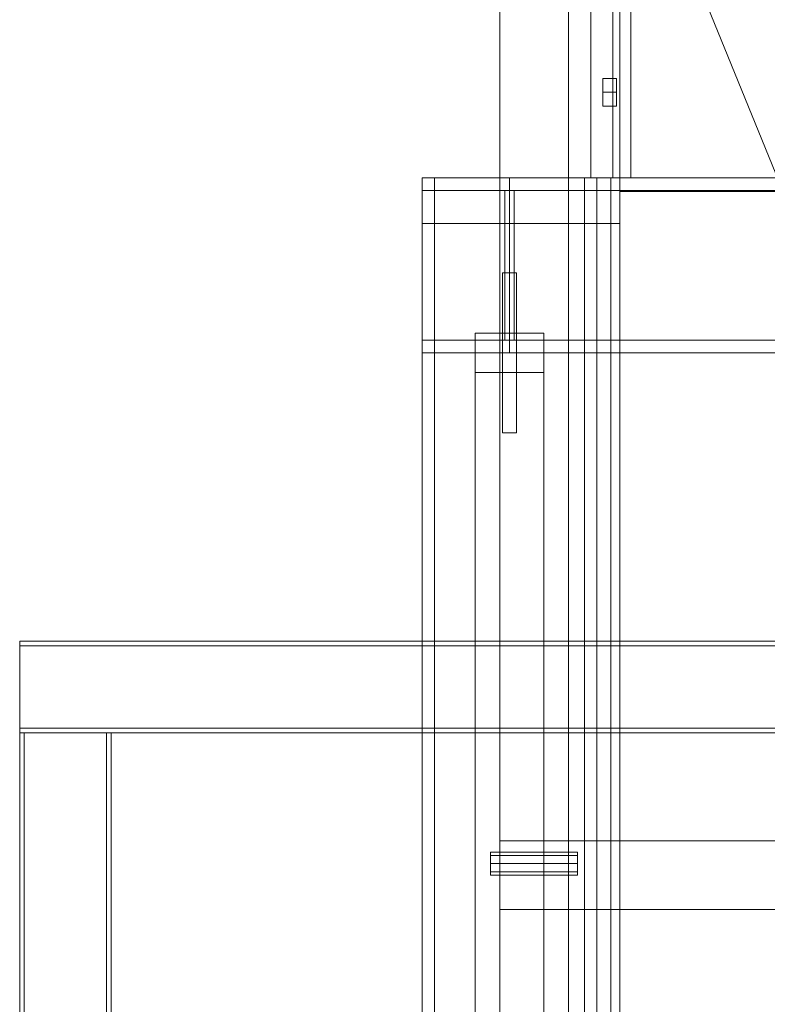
# Model space of a CAD drawing. Header units: millimetres. Extents: x -4395 to 65662, y -65530 to 6847.
# Tile 417 of 656: x -2250 to -1596, y -33423 to -32562. Entities that reach past the tile are written whole.
import ezdxf

# ---------------------------------------------------------------- set-up
doc = ezdxf.new("R2010")
doc.units = ezdxf.units.MM
for name, color, linetype, lineweight in [('COTAS_O', 1, 'Continuous', 0), ('frontal_C02', 7, 'Continuous', 0), ('frontal_dosificador', 7, 'Continuous', 0), ('frontal_tolva', 7, 'Continuous', 0)]:
    doc.layers.add(name, color=color, linetype=linetype, lineweight=lineweight)
doc.dimstyles.new('R19_100', dxfattribs={"dimtxt": 250, "dimasz": 150, "dimexe": 150, "dimexo": 80, "dimgap": 100, "dimtad": 1, "dimtih": 1, "dimtoh": 1, "dimdsep": 46, "dimcen": 0.09, "dimadec": 0, "dimazin": 0, "dimtfac": 1, "dimtdec": 4, "dimtofl": 0, "dimtmove": 0, "dimatfit": 3, "dimfxl": 1, "dimtolj": 1, "dimtzin": 0, "dimarcsym": 0})

# ---------------------------------------------------------------- blocks, each defined once
blk = doc.blocks.new('DIM_R33_42')
at = {"layer": 'COTAS_O'}
for p, q in [((-1725, -31700), (-1025, -31700)), ((-1025, -31700), (-1070, -31850)), ((-1025, -34400), (-1025, -31700)), ((-1025, -31700), (-980, -31850)), ((-1025, -34400), (-1070, -34250)), ((-1025, -34400), (-980, -34250)), ((-1725, -34400), (-1025, -34400))]:
    blk.add_line(p, q, dxfattribs=at)
blk.add_text('2700 O', height=250, rotation=90, dxfattribs=at).set_placement((-1125, -33050))
blk = doc.blocks.new('DIM_R33_43')
at = {"layer": 'COTAS_O'}
for p, q in [((-1725, -33700), (-1575, -33655)), ((1725, -33700), (1575, -33655)), ((-1725, -34400), (-1725, -33700)), ((-1725, -33700), (1725, -33700)), ((-1725, -33700), (-1575, -33745)), ((1725, -33700), (1575, -33745)), ((1725, -34400), (1725, -33700))]:
    blk.add_line(p, q, dxfattribs=at)
blk.add_text('3450 O', height=250, dxfattribs=at).set_placement((0, -33600))

msp = doc.modelspace()

# ---------------------------------------------------------------- linework, layer by layer
at = {"layer": 'frontal_C02'}
for p, q in [((-2250, -33185.445), (-2250, -33105.445)), ((-2250, -33105.445), (2250, -33105.445)), ((-2250, -33109.445), (-2250, -33105.445)), ((2250, -33109.445), (-2250, -33109.445)), ((-2250, -33109.445), (-2250, -33181.445)), ((-2250, -33181.445), (2250, -33181.445)), ((-2250, -33185.445), (-2250, -33181.445)), ((-2250, -35988), (-2250, -33185.445)), ((-2250, -33185.445), (-2246, -33185.445)), ((-2170, -33185.445), (-2250, -33185.445)), ((-2250, -33185.445), (2250, -33185.445)), ((-2246, -35988), (-2246, -33185.445)), ((-2246, -33185.445), (-2174, -33185.445)), ((-2174, -33185.445), (-2174, -35988)), ((-2170, -33185.445), (-2174, -33185.445)), ((-2170, -35988), (-2170, -33185.445))]:
    msp.add_line(p, q, dxfattribs=at)
at = {"layer": 'frontal_dosificador'}
for p, q in [((-1830, -34780), (-1830, -32240)), ((-1770, -34780), (-1770, -32240)), ((-1180, -33700), (-1750, -32300)), ((-1770, -33280), (-1830, -33280)), ((-1830, -33340), (-1830, -33280)), ((-1770, -33340), (-1770, -33280)), ((-230, -33280), (-1770, -33280)), ((-1838, -33292.929), (-1838, -33290)), ((-1762, -33290), (-1838, -33290)), ((-1838, -33300), (-1838, -33292.929)), ((-1762, -33292.929), (-1838, -33292.929)), ((-1762, -33292.929), (-1762, -33290)), ((-1762, -33300), (-1762, -33292.929)), ((-1838, -33300), (-1838, -33307.071)), ((-1838, -33300), (-1762, -33300)), ((-1762, -33307.071), (-1762, -33300)), ((-1838, -33307.071), (-1838, -33310)), ((-1762, -33307.071), (-1838, -33307.071)), ((-1762, -33310), (-1838, -33310)), ((-1762, -33307.071), (-1762, -33310)), ((-1770, -33340), (-1830, -33340)), ((-230, -33340), (-1770, -33340))]:
    msp.add_line(p, q, dxfattribs=at)
at = {"layer": 'frontal_tolva'}
for p, q in [((-1731, -32700), (-1731, -31700)), ((-1725, -32700), (-1725, -31700)), ((-1750.5, -32700), (-1750.5, -31730)), ((-1715.5, -32700), (-1715.5, -31730)), ((-1740, -32625), (-1740, -32612.876)), ((-1728, -32612.876), (-1740, -32612.876)), ((-1728, -32625), (-1728, -32612.876)), ((-1740, -32625), (-1740, -32637.124)), ((-1740, -32625), (-1728, -32625)), ((-1728, -32637.124), (-1728, -32625)), ((-1728, -32637.124), (-1740, -32637.124)), ((-1898, -35980), (-1898, -32700)), ((-1898, -32700), (-1887, -32700)), ((-1898, -32700), (-1745, -32700)), ((-1898, -32711), (-1898, -32700)), ((-1725, -32700), (-1898, -32700)), ((-1898, -32740), (-1898, -32700)), ((-1887, -35980), (-1887, -32700)), ((-1887, -32700), (-1756, -32700)), ((-1821.5, -32700), (1821.5, -32700)), ((-1821.5, -32700), (-1821.5, -32711)), ((-1756, -35980), (-1756, -32700)), ((-1756, -32700), (-1745, -32700)), ((-1715.5, -32700), (-1750.5, -32700)), ((-1745, -35980), (-1745, -32700)), ((-1745, -32711), (-1745, -32700)), ((-1733, -33600), (-1733, -32700)), ((-1725, -32700), (-1733, -32700)), ((-1725, -32700), (-1731, -32700)), ((-1725, -32700), (1725, -32700)), ((-1725, -33600), (-1725, -32700)), ((-1725, -32700), (-1725, -32740)), ((-1725, -32712), (-1725, -32700)), ((-1898, -32711), (-1745, -32711)), ((-1825.5, -32711), (-1817.5, -32711)), ((-1825.5, -32842), (-1825.5, -32711)), ((-1821.5, -32711), (1821.5, -32711)), ((-1821.5, -32711), (-1821.5, -32842)), ((-1817.5, -32842), (-1817.5, -32711)), ((-1725, -32712), (1725, -32712)), ((-1725, -32740), (-1898, -32740)), ((-1827.5, -32783), (-1815.5, -32783)), ((-1827.5, -32923), (-1827.5, -32783)), ((-1815.5, -32923), (-1815.5, -32783)), ((-1851.5, -34332.806), (-1851.5, -32835.806)), ((-1851.5, -32835.806), (-1791.5, -32835.806)), ((-1851.5, -32870.194), (-1851.5, -32835.806)), ((-1791.5, -32835.806), (-1791.5, -34332.806)), ((-1791.5, -32835.806), (-1791.5, -32870.194)), ((-1898, -32842), (-1745, -32842)), ((-1898, -32853), (-1898, -32842)), ((-1825.5, -32842), (-1817.5, -32842)), ((-1821.5, -32842), (1821.5, -32842)), ((-1821.5, -32842), (-1821.5, -32853)), ((-1745, -32853), (-1745, -32842)), ((-1898, -32853), (-1745, -32853)), ((-1821.5, -32853), (1821.5, -32853)), ((-1791.5, -32870.194), (-1851.5, -32870.194)), ((-1851.5, -32870.194), (-1851.5, -34367.194)), ((-1791.5, -34367.194), (-1791.5, -32870.194)), ((-1827.5, -32923), (-1815.5, -32923))]:
    msp.add_line(p, q, dxfattribs=at)

# ---------------------------------------------------------------- dimensions: what is measured, and where the dimension line sits
at = {"layer": 'COTAS_O'}
for p2, distance, picture, middle in [((-1725, -31700), -700, 'DIM_R33_42', (-1025, -33050)), ((1725, -34400), 700, 'DIM_R33_43', (0, -33700))]:
    dim = msp.add_aligned_dim(p1=(-1725, -34400), p2=p2, distance=distance, text='<> O', dimstyle='R19_100', dxfattribs=at)
    dim.commit()
    dim.dimension.update_dxf_attribs({"geometry": picture, "text_midpoint": middle})

doc.saveas('drawing.dxf')
